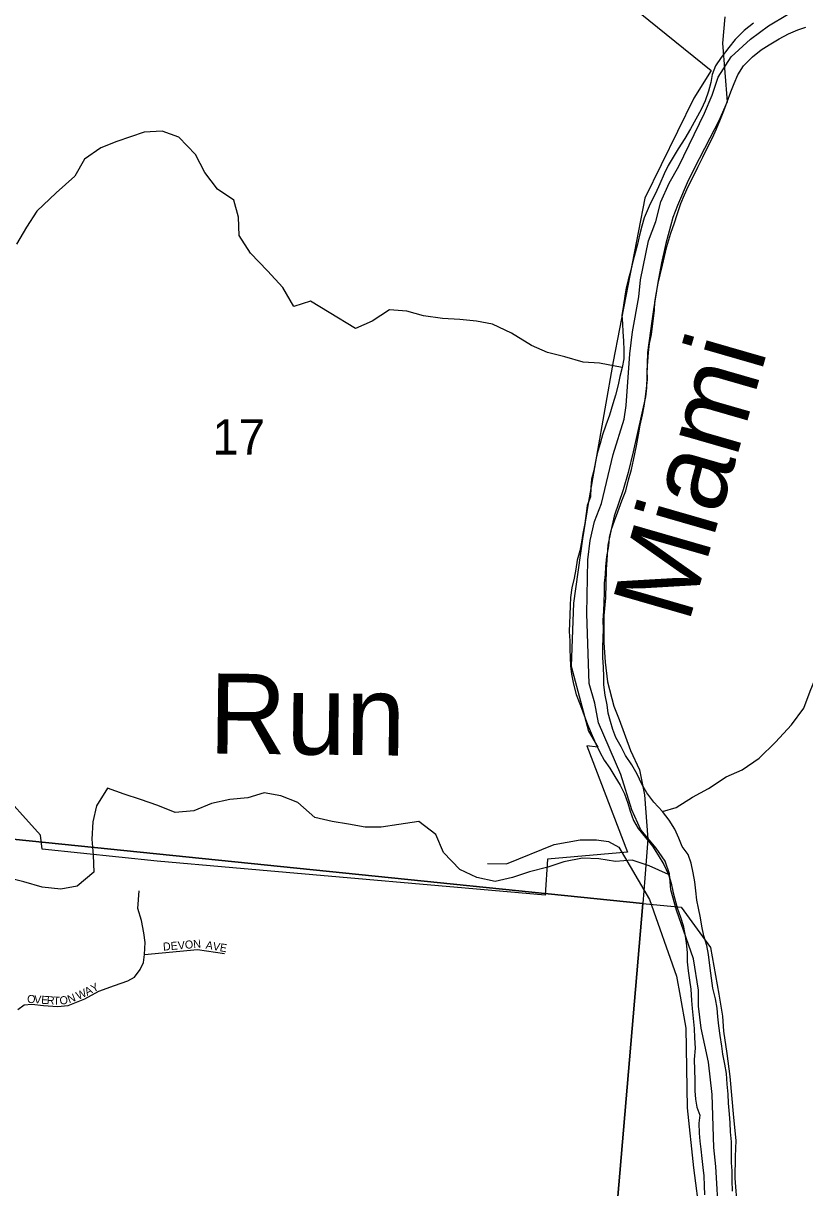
# Model space of a CAD drawing. Extents: x 0 to 1064, y 0 to 440.
# Drawn here: x 188.31 to 203.09, y 124.05 to 146.1 of the extents above; entities that cross this region are included whole.
import ezdxf

# ---------------------------------------------------------------- set-up
doc = ezdxf.new("R2010")
doc.units = 0
for name, color, linetype in [('GM_X_Corporation', 7, 'Continuous'), ('GM_X_Major_River', 7, 'Continuous'), ('GM_X_Major_River_Text', 7, 'Continuous'), ('GM_X_Minor_River', 7, 'Continuous'), ('GM_X_Minor_River_Text', 7, 'Continuous'), ('GM_X_Section', 7, 'Continuous'), ('GM_X_Section_Text', 7, 'Continuous'), ('GM_X_Township', 7, 'Continuous'), ('GM_X_Township_Road', 7, 'Continuous'), ('GM_X_Township_Subdivision', 7, 'Continuous'), ('GM_X_Township_Subdivision_Text', 7, 'Continuous')]:
    doc.layers.add(name, color=color, linetype=linetype)

msp = doc.modelspace()

# ---------------------------------------------------------------- linework, layer by layer
at = {"layer": 'GM_X_Corporation'}
msp.add_lwpolyline([(197.23, 148.519), (201.32, 145.207), (200.991, 144.68), (200.068, 142.787), (199.466, 139.694), (198.992, 137.008), (198.886, 136.335), (198.715, 135.12), (198.673, 133.923), (199.002, 132.694), (199.176, 132.392), (198.966, 132.414), (199.736, 130.406), (198.227, 130.274), (198.179, 129.588), (192.272, 130.105), (190.838, 130.23), (188.665, 130.459), (188.633, 130.723), (187.787, 131.662)], dxfattribs=at)
at = {"layer": 'GM_X_Major_River'}
for points in [[(202.124, 146.104), (201.945, 145.961), (201.777, 145.794), (201.653, 145.638), (201.51, 145.452), (201.403, 145.295), (201.34, 145.132), (201.312, 144.981), (201.273, 144.811), (201.209, 144.63), (201.133, 144.467), (201.032, 144.286), (200.932, 144.099), (200.825, 143.919), (200.7, 143.72), (200.605, 143.564), (200.505, 143.407), (200.429, 143.25), (200.353, 143.057), (200.265, 142.876), (200.17, 142.683), (200.055, 142.418), (200.01, 142.26), (199.964, 142.085), (199.925, 141.915), (199.885, 141.751), (199.84, 141.588), (199.8, 141.424), (199.748, 141.243), (199.715, 141.091), (199.688, 140.933), (199.66, 140.763), (199.633, 140.575), (199.642, 140.411), (199.651, 140.258), (199.66, 140.088), (199.669, 139.911), (199.666, 139.747), (199.639, 139.583), (199.593, 139.413), (199.56, 139.25), (199.508, 139.056), (199.462, 138.893), (199.398, 138.681), (199.327, 138.487), (199.263, 138.306), (199.218, 138.142), (199.165, 137.955), (199.132, 137.803), (199.099, 137.633), (199.059, 137.464), (199.044, 137.312), (199.035, 137.135), (198.977, 136.966), (198.956, 136.814), (198.928, 136.626), (198.895, 136.438), (198.867, 136.274), (198.834, 136.111), (198.788, 135.935), (198.761, 135.765), (198.727, 135.589), (198.687, 135.407), (198.66, 135.225), (198.651, 135.073), (198.648, 134.891), (198.639, 134.739), (198.636, 134.581), (198.645, 134.404), (198.648, 134.24), (198.651, 134.087), (198.661, 133.929), (198.676, 133.776), (198.715, 133.587), (198.766, 133.391), (198.836, 133.213), (198.894, 133.06), (198.981, 132.821), (199.069, 132.613), (199.139, 132.453), (199.215, 132.299), (199.297, 132.146), (199.404, 131.992), (199.499, 131.838), (199.599, 131.671), (199.681, 131.506)], [(200.77, 130.511), (200.712, 130.671), (200.636, 130.842), (200.524, 131.009), (200.399, 131.176), (200.238, 131.349), (200.107, 131.528), (200.007, 131.694), (199.919, 131.878), (199.819, 132.057), (199.7, 132.236), (199.618, 132.395), (199.518, 132.574), (199.46, 132.727), (199.414, 132.88), (199.374, 133.033), (199.353, 133.192), (199.314, 133.375), (199.293, 133.57), (199.289, 133.722), (199.281, 133.905), (199.272, 134.088), (199.269, 134.283), (199.278, 134.459), (199.287, 134.623), (199.278, 134.794), (199.288, 134.976), (199.297, 135.14), (199.3, 135.329), (199.303, 135.499), (199.319, 135.663), (199.327, 135.815), (199.349, 135.998), (199.383, 136.204), (199.398, 136.362), (199.437, 136.519), (199.489, 136.677), (199.553, 136.846), (199.63, 137.057), (199.706, 137.245), (199.759, 137.451), (199.811, 137.65), (199.85, 137.826), (199.91, 138.099), (199.944, 138.305), (199.978, 138.487), (200.024, 138.687), (200.052, 138.851), (200.079, 139.027), (200.1, 139.185), (200.115, 139.355), (200.113, 139.538), (200.122, 139.69), (200.137, 139.866), (200.152, 140.036), (200.192, 140.206), (200.213, 140.357), (200.228, 140.509), (200.249, 140.667), (200.258, 140.819), (200.285, 141.001), (200.319, 141.177), (200.358, 141.335), (200.398, 141.516), (200.438, 141.686), (200.484, 141.874), (200.561, 142.122), (200.626, 142.322), (200.677, 142.479), (200.748, 142.684), (200.818, 142.854), (200.887, 143.011), (200.995, 143.215), (201.07, 143.372), (201.165, 143.565), (201.254, 143.746), (201.348, 143.933), (201.424, 144.102), (201.501, 144.283), (201.564, 144.44), (201.622, 144.61), (201.692, 144.803), (201.756, 144.96), (201.826, 145.123), (201.932, 145.292), (202.106, 145.465), (202.267, 145.596), (202.42, 145.69), (202.605, 145.808), (202.783, 145.902), (202.961, 145.978), (203.114, 146.024)], [(199.681, 131.506), (199.745, 131.334), (199.791, 131.181), (199.854, 131.003), (199.937, 130.85), (200.08, 130.683), (200.211, 130.516), (200.317, 130.349), (200.423, 130.171), (200.511, 129.981), (200.563, 129.815), (200.602, 129.632), (200.676, 129.351), (200.74, 129.173), (200.792, 129.014), (200.825, 128.849), (200.847, 128.684), (200.868, 128.501), (200.87, 128.324), (200.886, 128.154), (200.913, 127.977), (200.934, 127.806), (200.948, 127.593), (200.964, 127.44), (200.979, 127.251), (201, 127.062), (201.009, 126.885), (201.017, 126.69), (201.001, 126.478), (201.004, 126.283), (201.012, 126.088), (201.015, 125.881), (201.024, 125.729), (201.052, 125.576), (201.104, 125.423), (201.089, 125.271), (201.092, 125.082), (201.107, 124.93), (201.123, 124.777), (201.144, 124.6), (201.165, 124.43), (201.18, 124.277), (201.189, 124.088), (201.198, 123.912)], [(201.723, 123.987), (201.72, 124.188), (201.717, 124.371), (201.708, 124.523), (201.706, 124.742), (201.703, 124.919), (201.688, 125.108), (201.679, 125.278), (201.67, 125.443), (201.649, 125.65), (201.64, 125.821), (201.625, 126.01), (201.611, 126.211), (201.577, 126.388), (201.544, 126.577), (201.523, 126.73), (201.49, 126.931), (201.469, 127.114), (201.448, 127.285), (201.432, 127.45), (201.405, 127.627), (201.354, 127.828), (201.327, 128.018), (201.3, 128.207), (201.274, 128.463), (201.241, 128.634), (201.183, 128.818), (201.144, 129.001), (201.117, 129.16), (201.084, 129.343), (201.05, 129.496), (201.029, 129.673), (201.013, 129.843), (200.98, 130.014), (200.941, 130.198), (200.883, 130.357), (200.77, 130.511)]]:
    msp.add_lwpolyline(points, dxfattribs=at)
at = {"layer": 'GM_X_Minor_River'}
for points in [[(199.639, 139.583), (199.21, 139.663), (198.9, 139.681), (198.553, 139.784), (198.225, 139.863), (197.921, 139.997), (197.544, 140.234), (197.185, 140.404), (196.881, 140.458), (196.565, 140.489), (196.237, 140.507), (195.878, 140.562), (195.562, 140.647), (195.233, 140.671), (194.905, 140.458), (194.589, 140.319), (194.096, 140.622), (193.738, 140.835), (193.422, 140.738), (193.215, 141.096), (192.923, 141.412), (192.607, 141.746), (192.388, 142.08), (192.376, 142.426), (192.291, 142.748), (191.981, 142.961), (191.738, 143.271), (191.561, 143.617), (191.245, 143.945), (190.935, 144.054), (190.595, 144.036), (190.078, 143.86), (189.774, 143.739), (189.464, 143.526), (189.281, 143.204), (188.929, 142.888), (188.558, 142.542), (188.363, 142.238), (188.175, 141.916)], [(200.399, 131.176), (200.662, 131.25), (200.966, 131.444), (201.27, 131.608), (201.605, 131.833), (201.909, 131.96), (202.231, 132.185), (202.54, 132.489), (202.841, 132.817), (203.076, 133.133), (203.197, 133.455), (203.329, 133.777), (203.534, 134.092), (203.799, 134.433), (204.016, 134.755), (204.209, 135.07), (204.389, 135.506)], [(200.511, 129.981), (200.146, 130.144), (199.829, 130.254), (199.513, 130.229), (199.197, 130.278), (198.887, 130.29), (198.534, 130.223), (198.23, 130.12), (197.884, 130.029), (197.562, 129.926), (197.233, 129.847), (196.887, 129.926), (196.565, 130.078), (196.254, 130.399), (196.109, 130.74), (195.792, 130.983), (195.409, 130.928), (195.075, 130.879), (194.771, 130.879), (194.461, 130.934), (194.151, 130.983), (193.822, 131.062), (193.5, 131.347), (193.178, 131.469), (192.862, 131.529), (192.552, 131.432), (192.211, 131.402), (191.865, 131.323), (191.53, 131.183), (191.178, 131.153), (190.849, 131.286), (190.521, 131.402), (190.211, 131.499), (189.901, 131.614), (189.688, 131.28), (189.621, 130.977), (189.603, 130.649), (189.627, 130.345), (189.639, 130.023), (189.323, 129.762), (189.013, 129.701), (188.661, 129.738), (188.314, 129.841), (187.992, 129.926)]]:
    msp.add_lwpolyline(points, dxfattribs=at)
at = {"layer": 'GM_X_Section'}
for points in [[(201.579, 146.222), (201.538, 145.72), (201.625, 144.61), (201.466, 144.255), (201.296, 143.925), (201.094, 143.53), (200.886, 143.122), (200.683, 142.647), (200.593, 142.419), (200.462, 141.93), (200.382, 141.562), (200.314, 141.194), (200.231, 140.681), (200.196, 140.457), (200.118, 139.865), (200.098, 139.199), (200.076, 139.023), (199.843, 137.986), (199.751, 137.594), (199.653, 137.262), (199.486, 136.769), (199.426, 136.516), (199.366, 136.22), (199.332, 135.754), (199.321, 135.221), (199.29, 134.882), (199.292, 134.373), (199.315, 134.003), (199.362, 133.632), (199.48, 133.169), (199.578, 132.913), (199.796, 132.327), (199.965, 131.96), (200.058, 131.491), (200.126, 130.648), (200.063, 129.91), (200.029, 129.432), (184.27, 131.039)], [(198.641, 113.153), (200.029, 129.432), (200.755, 129.362), (201.309, 128.6), (201.467, 127.712), (201.537, 127.299), (201.556, 127.013), (201.62, 126.588), (201.672, 126.157), (201.747, 125.379), (201.787, 124.942), (201.775, 124.64), (201.772, 124.228), (201.815, 123.663)]]:
    msp.add_lwpolyline(points, dxfattribs=at)
msp.add_lwpolyline([(184.27, 131.039), (200.029, 129.432), (198.641, 113.153), (182.704, 114.691)], close=True, dxfattribs=at)
at = {"layer": 'GM_X_Township'}
msp.add_lwpolyline([(201.467, 123.481), (201.411, 124.452), (201.369, 124.809), (201.338, 125.812), (201.274, 126.424), (201.135, 127.069), (201.082, 127.489), (201.082, 127.79), (200.985, 128.386), (200.665, 129.303), (200.557, 129.69), (200.533, 129.993), (200.448, 130.23), (200.283, 130.48), (199.99, 130.825), (199.823, 131.203), (199.611, 131.871), (199.191, 132.855), (199.121, 133.228), (199.011, 133.599), (198.966, 134.919), (198.99, 135.941), (199.031, 136.306), (199.115, 136.668), (199.248, 137.007), (199.464, 137.934), (199.675, 138.603), (199.716, 138.859), (199.782, 139.843), (199.834, 140.257), (199.954, 140.92), (199.985, 141.244), (200.135, 141.977), (200.277, 142.343), (200.37, 142.721), (200.524, 143.069), (200.709, 143.396), (201.194, 144.399), (201.343, 144.738), (201.454, 145.078), (201.698, 145.467), (202.064, 145.797), (202.407, 146.049), (202.767, 146.264)], dxfattribs=at)
at = {"layer": 'GM_X_Township_Road'}
msp.add_lwpolyline([(197.091, 130.189), (197.45, 130.185), (198.348, 130.55), (198.842, 130.634), (199.153, 130.638), (199.377, 130.608), (199.575, 130.499), (200.156, 129.509), (200.664, 128.053), (200.733, 127.674), (200.839, 127.068), (200.865, 125.564), (200.987, 124.423), (201.224, 122.584), (201.268, 121.524), (201.25, 121.066), (201.248, 121.013)], dxfattribs=at)
at = {"layer": 'GM_X_Township_Subdivision'}
for points in [[(188.204, 127.421), (188.322, 127.51), (188.466, 127.523), (188.69, 127.497), (188.955, 127.478), (189.156, 127.497), (189.472, 127.625), (189.734, 127.769), (190.028, 127.881), (190.284, 127.964), (190.408, 128.037), (190.517, 128.184), (190.581, 128.315), (190.6, 128.465), (190.613, 128.692), (190.587, 128.877), (190.539, 129.107), (190.472, 129.337), (190.495, 129.673)], [(190.6, 128.465), (191.6, 128.558), (192.111, 128.487)]]:
    msp.add_lwpolyline(points, dxfattribs=at)

# ---------------------------------------------------------------- texts
at = {"layer": 'GM_X_Major_River_Text'}
msp.add_text('Miami', height=1.5151, rotation=73.8891, dxfattribs=at).set_placement((200.892, 134.713))
at = {"layer": 'GM_X_Minor_River_Text'}
msp.add_text('Run', height=1.5151, rotation=359.3392, dxfattribs=at).set_placement((191.812, 132.274))
at = {"layer": 'GM_X_Section_Text'}
msp.add_text('17', height=0.6697, rotation=0, dxfattribs=at).set_placement((191.883, 137.933))
at = {"layer": 'GM_X_Township_Subdivision_Text'}
for s, height, rotation, p in [('DEVON', 0.1515, 4.7659, (190.954, 128.538)), ('AVE', 0.1515, 349.8807, (191.748, 128.578)), ('Y', 0.152, 27.3459, (189.63, 127.741)), ('O', 0.152, 356.3037, (188.373, 127.552)), ('V', 0.152, 356.2819, (188.506, 127.543)), ('E', 0.152, 356.2906, (188.639, 127.534)), ('R', 0.152, 356.2812, (188.745, 127.527)), ('T', 0.152, 357.8696, (188.87, 127.519)), ('O', 0.152, 5.7217, (188.999, 127.516)), ('N', 0.152, 20.7514, (189.174, 127.539)), ('W', 0.152, 23.953, (189.344, 127.606)), ('A', 0.152, 27.23, (189.511, 127.68))]:
    msp.add_text(s, height=height, rotation=rotation, dxfattribs=at).set_placement(p)

doc.saveas('drawing.dxf')
